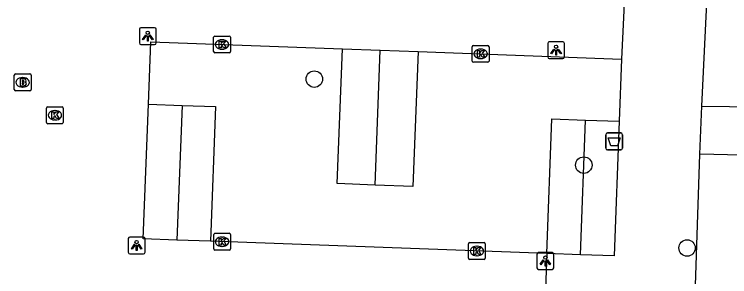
# Model space of a CAD drawing. Extents: x 161355 to 162026, y 386504 to 387459.
# Drawn here: x 161543.14 to 161585.66, y 386980.58 to 386996.14 of the extents above; entities that cross this region are included whole.
import ezdxf

# ---------------------------------------------------------------- set-up
doc = ezdxf.new("R2010")
doc.units = 0
for name, color, linetype in [('IMGEO_Afvalbak', 7, 'Continuous'), ('IMGEO_Boom', 7, 'Continuous'), ('IMGEO_Brandkraan', 7, 'Continuous'), ('IMGEO_Groenvoorziening', 7, 'Continuous'), ('IMGEO_Kolk', 7, 'Continuous'), ('IMGEO_Lichtpunt', 7, 'Continuous'), ('IMGEO_Rijbaan_lokaal_open', 7, 'Continuous'), ('IMGEO_Voetpad_open', 7, 'Continuous')]:
    doc.layers.add(name, color=color, linetype=linetype)

msp = doc.modelspace()

# ---------------------------------------------------------------- linework, layer by layer
at = {"layer": 'IMGEO_Afvalbak'}
for p, q in [((161578.299, 386988.201), (161578.299, 386989.001)), ((161578.299, 386989.001), (161578.299, 386988.201)), ((161578.399, 386989.101), (161579.189, 386989.101)), ((161579.189, 386989.101), (161578.399, 386989.101)), ((161579.289, 386989.001), (161579.289, 386988.201)), ((161579.289, 386988.201), (161579.289, 386989.001)), ((161579.189, 386988.101), (161578.399, 386988.101)), ((161578.399, 386988.101), (161579.189, 386988.101))]:
    msp.add_line(p, q, dxfattribs=at)
msp.add_lwpolyline([(161578.442, 386988.815), (161579.146, 386988.815), (161578.997, 386988.345), (161578.591, 386988.345), (161578.442, 386988.815)], dxfattribs=at)
for centre, start, end in [((161578.399, 386989.001), 90, 180), ((161578.399, 386989.001), 90, 180), ((161579.189, 386989.001), 0, 90), ((161579.189, 386989.001), 360, 90), ((161578.399, 386988.201), 180, 270), ((161578.399, 386988.201), 180, 270), ((161579.189, 386988.201), 270, 0), ((161579.189, 386988.201), 270, 0)]:
    msp.add_arc(centre, 0.1, start, end, dxfattribs=at)
at = {"layer": 'IMGEO_Boom'}
for centre in [(161560.971, 386992.298), (161576.991, 386987.197), (161583.129, 386982.282)]:
    msp.add_circle(centre, 0.489, dxfattribs=at)
at = {"layer": 'IMGEO_Brandkraan'}
for p, q in [((161543.212, 386992.605), (161544.064, 386992.605)), ((161543.137, 386991.679), (161543.137, 386992.531)), ((161543.625, 386992.385), (161543.65, 386992.385)), ((161544.138, 386992.531), (161544.138, 386991.679)), ((161543.648, 386991.825), (161543.623, 386991.825)), ((161544.064, 386991.605), (161543.212, 386991.605))]:
    msp.add_line(p, q, dxfattribs=at)
for points in [[(161543.212, 386992.605), (161544.064, 386992.605)], [(161543.137, 386991.679), (161543.137, 386992.531)], [(161543.485, 386992.305), (161543.485, 386991.905), (161543.698, 386991.905)], [(161543.716, 386992.305), (161543.485, 386992.305)], [(161543.664, 386992.224), (161543.61, 386992.224), (161543.61, 386992.148)], [(161544.138, 386992.531), (161544.138, 386991.679)], [(161543.61, 386992.148), (161543.663, 386992.148)], [(161543.672, 386992.072), (161543.61, 386992.072), (161543.61, 386991.991)], [(161543.61, 386991.991), (161543.672, 386991.991)], [(161544.064, 386991.605), (161543.212, 386991.605)]]:
    msp.add_lwpolyline(points, dxfattribs=at)
for centre, radius, start, end in [((161543.214, 386992.529), 0.0765, 91.552, 178.448), ((161543.214, 386992.529), 0.0765, 91.552, 178.448), ((161544.062, 386992.529), 0.0765, 1.552, 88.448), ((161544.062, 386992.529), 0.0765, 1.552, 88.448), ((161543.665, 386992.186), 0.0379, 267.8285, 90.9355), ((161543.72, 386992.16), 0.145, 59.4692, 91.5367), ((161543.745, 386992.207), 0.0922, 285.5137, 58.1501), ((161543.673, 386992.031), 0.0404, 269.8759, 90.5077), ((161543.704, 386992.156), 0.251, 268.6676, 293.5347), ((161543.75, 386992.015), 0.105, 301.3115, 78.989), ((161543.214, 386991.681), 0.0765, 181.552, 268.448), ((161543.214, 386991.681), 0.0765, 181.552, 268.448), ((161544.062, 386991.681), 0.0765, 271.552, 358.448), ((161544.062, 386991.681), 0.0765, 271.552, 358.448)]:
    msp.add_arc(centre, radius, start, end, dxfattribs=at)
for centre, major_axis, ratio, start_param, end_param in [((161543.624, 386992.105), (-0.387, 0.002), 0.722429, 4.712389, 7.853982), ((161543.649, 386992.105), (-0.39, 0.002), 0.717154, 1.570796, 4.712389)]:
    msp.add_ellipse(centre, major_axis=major_axis, ratio=ratio, start_param=start_param, end_param=end_param, dxfattribs=at)
at = {"layer": 'IMGEO_Groenvoorziening'}
for points in [[(161564.587, 386986.016), (161562.339, 386986.097), (161562.643, 386994.091)], [(161564.587, 386986.016), (161564.891, 386994.01)], [(161567.14, 386993.928), (161566.836, 386985.934), (161564.587, 386986.016)], [(161551.11, 386990.814), (161553.108, 386990.742)], [(161553.108, 386990.742), (161552.805, 386982.748)], [(161553.108, 386990.742), (161555.107, 386990.669), (161554.803, 386982.675)], [(161574.796, 386981.95), (161575.099, 386989.944), (161577.098, 386989.872)], [(161576.794, 386981.877), (161577.098, 386989.872)], [(161577.098, 386989.872), (161579.097, 386989.799)]]:
    msp.add_lwpolyline(points, dxfattribs=at)
at = {"layer": 'IMGEO_Kolk'}
for p, q in [((161554.986, 386993.926), (161554.986, 386994.778)), ((161555.061, 386994.852), (161555.913, 386994.852)), ((161555.987, 386994.778), (161555.987, 386993.926)), ((161555.474, 386994.632), (161555.499, 386994.632)), ((161570.43, 386994.295), (161571.282, 386994.295)), ((161555.497, 386994.072), (161555.472, 386994.072)), ((161570.355, 386993.369), (161570.355, 386994.221)), ((161570.843, 386994.075), (161570.868, 386994.075)), ((161571.356, 386994.221), (161571.356, 386993.369)), ((161555.913, 386993.852), (161555.061, 386993.852)), ((161570.866, 386993.515), (161570.841, 386993.515)), ((161571.282, 386993.295), (161570.43, 386993.295)), ((161545.05, 386989.728), (161545.05, 386990.58)), ((161545.125, 386990.654), (161545.977, 386990.654)), ((161546.051, 386990.58), (161546.051, 386989.728)), ((161545.538, 386990.434), (161545.563, 386990.434)), ((161545.977, 386989.654), (161545.125, 386989.654)), ((161545.561, 386989.874), (161545.536, 386989.874)), ((161554.991, 386982.223), (161554.991, 386983.075)), ((161555.066, 386983.149), (161555.918, 386983.149)), ((161555.479, 386982.929), (161555.504, 386982.929)), ((161555.992, 386983.075), (161555.992, 386982.223)), ((161570.134, 386981.674), (161570.134, 386982.526)), ((161570.209, 386982.6), (161571.061, 386982.6)), ((161571.135, 386982.526), (161571.135, 386981.674)), ((161555.918, 386982.149), (161555.066, 386982.149)), ((161555.502, 386982.369), (161555.477, 386982.369)), ((161570.622, 386982.38), (161570.647, 386982.38)), ((161571.061, 386981.6), (161570.209, 386981.6)), ((161570.645, 386981.82), (161570.62, 386981.82))]:
    msp.add_line(p, q, dxfattribs=at)
for points in [[(161554.986, 386993.926), (161554.986, 386994.778)], [(161555.061, 386994.852), (161555.913, 386994.852)], [(161555.987, 386994.778), (161555.987, 386993.926)], [(161555.307, 386994.552), (161555.43, 386994.552), (161555.43, 386994.401), (161555.56, 386994.552), (161555.724, 386994.552), (161555.578, 386994.401), (161555.731, 386994.152), (161555.579, 386994.152), (161555.494, 386994.316), (161555.43, 386994.249), (161555.43, 386994.152), (161555.307, 386994.152), (161555.307, 386994.552)], [(161570.43, 386994.295), (161571.282, 386994.295)], [(161570.355, 386993.369), (161570.355, 386994.221)], [(161570.676, 386993.995), (161570.799, 386993.995), (161570.799, 386993.844), (161570.929, 386993.995), (161571.093, 386993.995), (161570.947, 386993.844), (161571.1, 386993.595), (161570.948, 386993.595), (161570.863, 386993.759), (161570.799, 386993.692), (161570.799, 386993.595), (161570.676, 386993.595), (161570.676, 386993.995)], [(161571.356, 386994.221), (161571.356, 386993.369)], [(161555.913, 386993.852), (161555.061, 386993.852)], [(161571.282, 386993.295), (161570.43, 386993.295)], [(161545.05, 386989.728), (161545.05, 386990.58)], [(161545.125, 386990.654), (161545.977, 386990.654)], [(161546.051, 386990.58), (161546.051, 386989.728)], [(161545.371, 386990.354), (161545.494, 386990.354), (161545.494, 386990.203), (161545.624, 386990.354), (161545.788, 386990.354), (161545.642, 386990.203), (161545.795, 386989.954), (161545.643, 386989.954), (161545.558, 386990.118), (161545.494, 386990.051), (161545.494, 386989.954), (161545.371, 386989.954), (161545.371, 386990.354)], [(161545.977, 386989.654), (161545.125, 386989.654)], [(161554.991, 386982.223), (161554.991, 386983.075)], [(161555.066, 386983.149), (161555.918, 386983.149)], [(161555.312, 386982.849), (161555.435, 386982.849), (161555.435, 386982.698), (161555.565, 386982.849), (161555.729, 386982.849), (161555.583, 386982.698), (161555.736, 386982.449), (161555.584, 386982.449), (161555.499, 386982.613), (161555.435, 386982.546), (161555.435, 386982.449), (161555.312, 386982.449), (161555.312, 386982.849)], [(161555.992, 386983.075), (161555.992, 386982.223)], [(161570.134, 386981.674), (161570.134, 386982.526)], [(161570.209, 386982.6), (161571.061, 386982.6)], [(161571.135, 386982.526), (161571.135, 386981.674)], [(161555.918, 386982.149), (161555.066, 386982.149)], [(161570.455, 386982.3), (161570.578, 386982.3), (161570.578, 386982.149), (161570.708, 386982.3), (161570.872, 386982.3), (161570.726, 386982.149), (161570.879, 386981.9), (161570.727, 386981.9), (161570.642, 386982.064), (161570.578, 386981.997), (161570.578, 386981.9), (161570.455, 386981.9), (161570.455, 386982.3)], [(161571.061, 386981.6), (161570.209, 386981.6)]]:
    msp.add_lwpolyline(points, dxfattribs=at)
for centre, start, end in [((161555.063, 386994.776), 91.552, 178.448), ((161555.063, 386994.776), 91.552, 178.448), ((161555.911, 386994.776), 1.552, 88.448), ((161555.911, 386994.776), 1.552, 88.448), ((161570.432, 386994.219), 91.552, 178.448), ((161570.432, 386994.219), 91.552, 178.448), ((161571.28, 386994.219), 1.552, 88.448), ((161571.28, 386994.219), 1.552, 88.448), ((161555.063, 386993.928), 181.552, 268.448), ((161555.063, 386993.928), 181.552, 268.448), ((161555.911, 386993.928), 271.552, 358.448), ((161555.911, 386993.928), 271.552, 358.448), ((161570.432, 386993.371), 181.552, 268.448), ((161570.432, 386993.371), 181.552, 268.448), ((161571.28, 386993.371), 271.552, 358.448), ((161571.28, 386993.371), 271.552, 358.448), ((161545.127, 386990.578), 91.552, 178.448), ((161545.127, 386990.578), 91.552, 178.448), ((161545.975, 386990.578), 1.552, 88.448), ((161545.975, 386990.578), 1.552, 88.448), ((161545.127, 386989.73), 181.552, 268.448), ((161545.127, 386989.73), 181.552, 268.448), ((161545.975, 386989.73), 271.552, 358.448), ((161545.975, 386989.73), 271.552, 358.448), ((161555.068, 386983.073), 91.552, 178.448), ((161555.068, 386983.073), 91.552, 178.448), ((161555.916, 386983.073), 1.552, 88.448), ((161555.916, 386983.073), 1.552, 88.448), ((161570.211, 386982.524), 91.552, 178.448), ((161570.211, 386982.524), 91.552, 178.448), ((161571.059, 386982.524), 1.552, 88.448), ((161571.059, 386982.524), 1.552, 88.448), ((161555.068, 386982.225), 181.552, 268.448), ((161555.068, 386982.225), 181.552, 268.448), ((161555.916, 386982.225), 271.552, 358.448), ((161555.916, 386982.225), 271.552, 358.448), ((161570.211, 386981.676), 181.552, 268.448), ((161570.211, 386981.676), 181.552, 268.448), ((161571.059, 386981.676), 271.552, 358.448), ((161571.059, 386981.676), 271.552, 358.448)]:
    msp.add_arc(centre, 0.0765, start, end, dxfattribs=at)
for centre, major_axis, ratio, start_param, end_param in [((161555.473, 386994.352), (-0.387, 0.002), 0.722429, 4.712389, 7.853982), ((161555.498, 386994.352), (-0.39, 0.002), 0.717154, 1.570796, 4.712389), ((161570.842, 386993.795), (-0.387, 0.002), 0.722429, 4.712389, 7.853982), ((161570.867, 386993.795), (-0.39, 0.002), 0.717154, 1.570796, 4.712389), ((161545.537, 386990.154), (-0.387, 0.002), 0.722429, 4.712389, 7.853982), ((161545.562, 386990.154), (-0.39, 0.002), 0.717154, 1.570796, 4.712389), ((161555.478, 386982.649), (-0.387, 0.002), 0.722429, 4.712389, 7.853982), ((161555.503, 386982.649), (-0.39, 0.002), 0.717154, 1.570796, 4.712389), ((161570.621, 386982.1), (-0.387, 0.002), 0.722429, 4.712389, 7.853982), ((161570.646, 386982.1), (-0.39, 0.002), 0.717154, 1.570796, 4.712389)]:
    msp.add_ellipse(centre, major_axis=major_axis, ratio=ratio, start_param=start_param, end_param=end_param, dxfattribs=at)
at = {"layer": 'IMGEO_Lichtpunt'}
for p, q in [((161550.572, 386995.252), (161550.572, 386994.445)), ((161550.572, 386995.252), (161550.572, 386994.445)), ((161551.474, 386995.347), (161550.666, 386995.347)), ((161551.474, 386995.347), (161550.666, 386995.347)), ((161551.568, 386994.445), (161551.568, 386995.252)), ((161551.568, 386994.445), (161551.568, 386995.252)), ((161550.666, 386994.351), (161551.474, 386994.351)), ((161550.666, 386994.351), (161551.474, 386994.351)), ((161574.844, 386994.418), (161574.844, 386993.611)), ((161574.844, 386994.418), (161574.844, 386993.611)), ((161575.746, 386994.513), (161574.938, 386994.513)), ((161575.746, 386994.513), (161574.938, 386994.513)), ((161575.84, 386993.611), (161575.84, 386994.418)), ((161575.84, 386993.611), (161575.84, 386994.418)), ((161574.938, 386993.517), (161575.746, 386993.517)), ((161574.938, 386993.517), (161575.746, 386993.517)), ((161549.911, 386982.834), (161549.911, 386982.027)), ((161549.911, 386982.834), (161549.911, 386982.027)), ((161550.813, 386982.929), (161550.005, 386982.929)), ((161550.813, 386982.929), (161550.005, 386982.929)), ((161550.907, 386982.027), (161550.907, 386982.834)), ((161550.907, 386982.027), (161550.907, 386982.834)), ((161575.11, 386982.006), (161574.302, 386982.006)), ((161575.11, 386982.006), (161574.302, 386982.006)), ((161550.005, 386981.933), (161550.813, 386981.933)), ((161550.005, 386981.933), (161550.813, 386981.933)), ((161574.208, 386981.911), (161574.208, 386981.104)), ((161574.208, 386981.911), (161574.208, 386981.104)), ((161575.204, 386981.104), (161575.204, 386981.911)), ((161575.204, 386981.104), (161575.204, 386981.911)), ((161574.302, 386981.01), (161575.11, 386981.01)), ((161574.302, 386981.01), (161575.11, 386981.01))]:
    msp.add_line(p, q, dxfattribs=at)
for points in [[(161550.946, 386994.916), (161550.985, 386994.888), (161550.797, 386994.626), (161550.759, 386994.653), (161550.946, 386994.916)], [(161551.048, 386994.868), (161551.095, 386994.868), (161551.095, 386994.546), (161551.048, 386994.546), (161551.048, 386994.868)], [(161551.158, 386994.888), (161551.196, 386994.915), (161551.383, 386994.653), (161551.344, 386994.625), (161551.158, 386994.888)], [(161575.218, 386994.082), (161575.257, 386994.054), (161575.069, 386993.792), (161575.031, 386993.819), (161575.218, 386994.082)], [(161575.32, 386994.034), (161575.367, 386994.034), (161575.367, 386993.712), (161575.32, 386993.712), (161575.32, 386994.034)], [(161575.43, 386994.054), (161575.468, 386994.081), (161575.655, 386993.819), (161575.616, 386993.791), (161575.43, 386994.054)], [(161550.285, 386982.498), (161550.324, 386982.47), (161550.136, 386982.208), (161550.098, 386982.235), (161550.285, 386982.498)], [(161550.387, 386982.45), (161550.434, 386982.45), (161550.434, 386982.128), (161550.387, 386982.128), (161550.387, 386982.45)], [(161550.497, 386982.47), (161550.535, 386982.497), (161550.722, 386982.235), (161550.683, 386982.207), (161550.497, 386982.47)], [(161574.582, 386981.575), (161574.621, 386981.547), (161574.433, 386981.285), (161574.395, 386981.312), (161574.582, 386981.575)], [(161574.794, 386981.547), (161574.832, 386981.574), (161575.019, 386981.312), (161574.98, 386981.284), (161574.794, 386981.547)], [(161574.684, 386981.527), (161574.731, 386981.527), (161574.731, 386981.205), (161574.684, 386981.205), (161574.684, 386981.527)]]:
    msp.add_lwpolyline(points, dxfattribs=at)
for centre in [(161551.071, 386995.05), (161575.343, 386994.216), (161550.41, 386982.632), (161574.707, 386981.709)]:
    msp.add_circle(centre, 0.0994, dxfattribs=at)
for centre, start, end in [((161550.666, 386995.252), 90, 180), ((161550.666, 386995.252), 90, 180), ((161551.474, 386995.252), 0, 90), ((161551.474, 386995.252), 0, 90), ((161550.666, 386994.445), 180, 270), ((161550.666, 386994.445), 180, 270), ((161551.474, 386994.445), 270, 0), ((161551.474, 386994.445), 270, 360), ((161574.938, 386994.418), 90, 180), ((161574.938, 386994.418), 90, 180), ((161575.746, 386994.418), 0, 90), ((161575.746, 386994.418), 0, 90), ((161574.938, 386993.611), 180, 270), ((161574.938, 386993.611), 180, 270), ((161575.746, 386993.611), 270, 0), ((161575.746, 386993.611), 270, 360), ((161550.005, 386982.834), 90, 180), ((161550.005, 386982.834), 90, 180), ((161550.813, 386982.834), 0, 90), ((161550.813, 386982.834), 0, 90), ((161550.005, 386982.027), 180, 270), ((161550.005, 386982.027), 180, 270), ((161550.813, 386982.027), 270, 0), ((161550.813, 386982.027), 270, 360), ((161574.302, 386981.911), 90, 180), ((161574.302, 386981.911), 90, 180), ((161575.11, 386981.911), 0, 90), ((161575.11, 386981.911), 0, 90), ((161574.302, 386981.104), 180, 270), ((161574.302, 386981.104), 180, 270), ((161575.11, 386981.104), 270, 0), ((161575.11, 386981.104), 270, 360)]:
    msp.add_arc(centre, 0.0946, start, end, dxfattribs=at)
at = {"layer": 'IMGEO_Rijbaan_lokaal_open'}
for points in [[(161584.008, 386990.687), (161584.289, 386996.414), (161584.293, 386996.516)], [(161583.884, 386987.851), (161584.008, 386990.687)], [(161584.008, 386990.687), (161588.945, 386990.639)], [(161583.546, 386977.669), (161583.884, 386987.851)], [(161588.842, 386987.732), (161583.884, 386987.851)]]:
    msp.add_lwpolyline(points, dxfattribs=at)
at = {"layer": 'IMGEO_Voetpad_open'}
for points in [[(161579.468, 386998.517), (161579.473, 386998.451), (161579.237, 386993.49)], [(161551.11, 386990.814), (161551.25, 386994.504), (161562.643, 386994.091)], [(161562.643, 386994.091), (161564.891, 386994.01)], [(161564.891, 386994.01), (161567.14, 386993.928)], [(161567.14, 386993.928), (161579.237, 386993.49)], [(161579.237, 386993.49), (161579.097, 386989.799)], [(161552.805, 386982.748), (161550.806, 386982.82), (161551.11, 386990.814)], [(161579.097, 386989.799), (161578.793, 386981.805), (161576.794, 386981.877)], [(161554.803, 386982.675), (161552.805, 386982.748)], [(161574.796, 386981.95), (161554.803, 386982.675)], [(161574.796, 386981.95), (161574.614, 386977.295), (161574.601, 386977.204)], [(161576.794, 386981.877), (161574.796, 386981.95)]]:
    msp.add_lwpolyline(points, dxfattribs=at)

doc.saveas('drawing.dxf')
